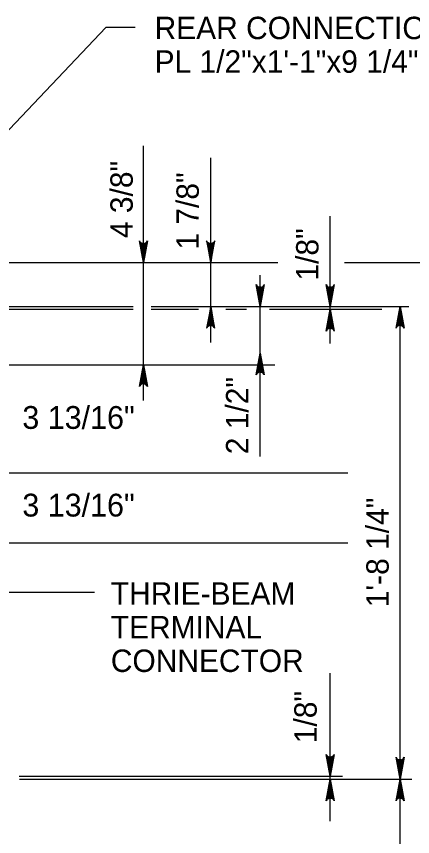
# Model space of a CAD drawing. Extents: x 632007860 to 635435983, y 295418622 to 297794622.
# Drawn here: x 634772557 to 634826522, y 297550257 to 297661820 of the extents above; entities that cross this region are included whole.
import ezdxf

# ---------------------------------------------------------------- set-up
doc = ezdxf.new("R2010")
doc.units = 0
for name, color, linetype in [('8', 7, 'Continuous'), ('S-DETL-DIMS', 7, 'Continuous'), ('S-DETL-T120', 7, 'Continuous')]:
    doc.layers.add(name, color=color, linetype=linetype)

msp = doc.modelspace()

# ---------------------------------------------------------------- linework, layer by layer
at = {"layer": '8'}
msp.add_line((634692733, 297590227), (634817688, 297590227), dxfattribs=at)
at = {"layer": 'S-DETL-DIMS'}
for p, q in [((634767957, 297642657), (634784728, 297660308)), ((634788749, 297660308), (634784728, 297660308)), ((634789858, 297609585), (634789858, 297644224)), ((634799025, 297617460), (634799025, 297642581)), ((634815294, 297617329), (634815294, 297634667)), ((634755136, 297628327), (634808166, 297628327)), ((634817236, 297628327), (634855605, 297628327)), ((634805769, 297601967), (634805769, 297626605)), ((634762382, 297622376), (634788473, 297622376)), ((634762382, 297621976), (634788473, 297621976)), ((634790929, 297622376), (634825999, 297622376)), ((634790929, 297621976), (634797344, 297621976)), ((634801091, 297621976), (634803917, 297621976)), ((634807012, 297621976), (634822342, 297621976)), ((634824819, 297523552), (634824819, 297622376)), ((634760628, 297614436), (634807775, 297614436)), ((634770038, 297599752), (634817688, 297599752)), ((634752923, 297583492), (634783193, 297583492)), ((634815294, 297552334), (634815294, 297572485)), ((634815294, 297553181), (634815294, 297571111)), ((634772922, 297558477), (634792669, 297558477)), ((634792669, 297558477), (634816980, 297558477)), ((634772965, 297558082), (634792669, 297558082)), ((634792669, 297558082), (634826409, 297558082)), ((634824819, 297523552), (634824819, 297558082))]:
    msp.add_line(p, q, dxfattribs=at)
for points in [[(634789858, 297628327), (634789303, 297631286), (634789382, 297631172), (634789461, 297631058), (634789560, 297630999), (634789659, 297630941), (634789758, 297630924), (634789858, 297630907), (634789957, 297630924), (634790056, 297630941), (634790155, 297630999), (634790255, 297631058), (634790334, 297631172), (634790413, 297631286), (634789858, 297628327), (634790334, 297631172), (634790255, 297631058), (634789858, 297628327), (634790155, 297630999), (634790056, 297630941), (634789858, 297628327), (634789957, 297630924), (634789858, 297630907), (634789858, 297628327), (634789758, 297630924), (634789659, 297630941), (634789858, 297628327), (634789560, 297630999), (634789461, 297631058), (634789858, 297628327), (634789382, 297631172)], [(634799025, 297628327), (634799579, 297631286), (634799500, 297631172), (634799421, 297631058), (634799322, 297631000), (634799223, 297630941), (634799124, 297630924), (634799025, 297630907), (634798925, 297630924), (634798826, 297630941), (634798727, 297631000), (634798628, 297631058), (634798549, 297631172), (634798470, 297631286), (634799025, 297628327), (634798549, 297631172), (634798628, 297631058), (634799025, 297628327), (634798727, 297631000), (634798826, 297630941), (634799025, 297628327), (634798925, 297630924), (634799025, 297630907), (634799025, 297628327), (634799124, 297630924), (634799223, 297630941), (634799025, 297628327), (634799322, 297631000), (634799421, 297631058), (634799025, 297628327), (634799500, 297631172)], [(634805769, 297622372), (634805214, 297625331), (634805293, 297625217), (634805372, 297625103), (634805471, 297625045), (634805571, 297624986), (634805670, 297624969), (634805769, 297624952), (634805868, 297624969), (634805968, 297624986), (634806067, 297625045), (634806166, 297625103), (634806245, 297625217), (634806324, 297625331), (634805769, 297622372), (634806245, 297625217), (634806166, 297625103), (634805769, 297622372), (634806067, 297625045), (634805968, 297624986), (634805769, 297622372), (634805868, 297624969), (634805769, 297624952), (634805769, 297622372), (634805670, 297624969), (634805571, 297624986), (634805769, 297622372), (634805471, 297625045), (634805372, 297625103), (634805769, 297622372), (634805293, 297625217)], [(634815294, 297622376), (634814739, 297625335), (634814818, 297625221), (634814897, 297625107), (634814996, 297625048), (634815096, 297624989), (634815195, 297624972), (634815294, 297624955), (634815393, 297624972), (634815493, 297624989), (634815592, 297625048), (634815691, 297625107), (634815770, 297625221), (634815849, 297625335), (634815294, 297622376), (634815770, 297625221), (634815691, 297625107), (634815294, 297622376), (634815592, 297625048), (634815493, 297624989), (634815294, 297622376), (634815393, 297624972), (634815294, 297624955), (634815294, 297622376), (634815195, 297624972), (634815096, 297624989), (634815294, 297622376), (634814996, 297625048), (634814897, 297625107), (634815294, 297622376), (634814818, 297625221)], [(634799025, 297622372), (634798470, 297619413), (634798549, 297619527), (634798628, 297619641), (634798727, 297619700), (634798826, 297619758), (634798925, 297619775), (634799025, 297619792), (634799124, 297619775), (634799223, 297619758), (634799322, 297619700), (634799421, 297619641), (634799500, 297619527), (634799579, 297619413), (634799025, 297622372), (634799500, 297619527), (634799421, 297619641), (634799025, 297622372), (634799322, 297619700), (634799223, 297619758), (634799025, 297622372), (634799124, 297619775), (634799025, 297619792), (634799025, 297622372), (634798925, 297619775), (634798826, 297619758), (634799025, 297622372), (634798727, 297619700), (634798628, 297619641), (634799025, 297622372), (634798549, 297619527)], [(634815294, 297621976), (634815849, 297619016), (634815770, 297619130), (634815691, 297619244), (634815592, 297619303), (634815493, 297619362), (634815393, 297619379), (634815294, 297619396), (634815195, 297619379), (634815096, 297619362), (634814996, 297619303), (634814897, 297619244), (634814818, 297619130), (634814739, 297619016), (634815294, 297621976), (634814818, 297619130), (634814897, 297619244), (634815294, 297621976), (634814996, 297619303), (634815096, 297619362), (634815294, 297621976), (634815195, 297619379), (634815294, 297619396), (634815294, 297621976), (634815393, 297619379), (634815493, 297619362), (634815294, 297621976), (634815592, 297619303), (634815691, 297619244), (634815294, 297621976), (634815770, 297619130)], [(634824819, 297622376), (634825374, 297619416), (634825295, 297619530), (634825216, 297619644), (634825117, 297619703), (634825018, 297619762), (634824918, 297619779), (634824819, 297619796), (634824720, 297619779), (634824621, 297619762), (634824522, 297619703), (634824422, 297619644), (634824343, 297619530), (634824264, 297619416), (634824819, 297622376), (634824343, 297619530), (634824422, 297619644), (634824819, 297622376), (634824522, 297619703), (634824621, 297619762), (634824819, 297622376), (634824720, 297619779), (634824819, 297619796), (634824819, 297622376), (634824918, 297619779), (634825018, 297619762), (634824819, 297622376), (634825117, 297619703), (634825216, 297619644), (634824819, 297622376), (634825295, 297619530)], [(634805769, 297616021), (634806324, 297613061), (634806245, 297613175), (634806166, 297613289), (634806067, 297613348), (634805968, 297613407), (634805868, 297613424), (634805769, 297613441), (634805670, 297613424), (634805571, 297613407), (634805471, 297613348), (634805372, 297613289), (634805293, 297613175), (634805214, 297613061), (634805769, 297616021), (634805293, 297613175), (634805372, 297613289), (634805769, 297616021), (634805471, 297613348), (634805571, 297613407), (634805769, 297616021), (634805670, 297613424), (634805769, 297613441), (634805769, 297616021), (634805868, 297613424), (634805968, 297613407), (634805769, 297616021), (634806067, 297613348), (634806166, 297613289), (634805769, 297616021), (634806245, 297613175)], [(634789858, 297614436), (634790413, 297611476), (634790334, 297611590), (634790255, 297611704), (634790155, 297611763), (634790056, 297611822), (634789957, 297611839), (634789858, 297611856), (634789758, 297611839), (634789659, 297611822), (634789560, 297611763), (634789461, 297611704), (634789382, 297611590), (634789303, 297611476), (634789858, 297614436), (634789382, 297611590), (634789461, 297611704), (634789858, 297614436), (634789560, 297611763), (634789659, 297611822), (634789858, 297614436), (634789758, 297611839), (634789858, 297611856), (634789858, 297614436), (634789957, 297611839), (634790056, 297611822), (634789858, 297614436), (634790155, 297611763), (634790255, 297611704), (634789858, 297614436), (634790334, 297611590)], [(634815294, 297558477), (634814739, 297561436), (634814818, 297561322), (634814897, 297561208), (634814996, 297561149), (634815096, 297561091), (634815195, 297561074), (634815294, 297561057), (634815393, 297561074), (634815493, 297561091), (634815592, 297561149), (634815691, 297561208), (634815770, 297561322), (634815849, 297561436), (634815294, 297558477), (634815770, 297561322), (634815691, 297561208), (634815294, 297558477), (634815592, 297561149), (634815493, 297561091), (634815294, 297558477), (634815393, 297561074), (634815294, 297561057), (634815294, 297558477), (634815195, 297561074), (634815096, 297561091), (634815294, 297558477), (634814996, 297561149), (634814897, 297561208), (634815294, 297558477), (634814818, 297561322)], [(634824819, 297558082), (634824264, 297561041), (634824343, 297560927), (634824422, 297560813), (634824522, 297560754), (634824621, 297560696), (634824720, 297560679), (634824819, 297560662), (634824918, 297560679), (634825018, 297560696), (634825117, 297560754), (634825216, 297560813), (634825295, 297560927), (634825374, 297561041), (634824819, 297558082), (634825295, 297560927), (634825216, 297560813), (634824819, 297558082), (634825117, 297560754), (634825018, 297560696), (634824819, 297558082), (634824918, 297560679), (634824819, 297560662), (634824819, 297558082), (634824720, 297560679), (634824621, 297560696), (634824819, 297558082), (634824522, 297560754), (634824422, 297560813), (634824819, 297558082), (634824343, 297560927)], [(634815294, 297558082), (634815849, 297555123), (634815770, 297555237), (634815691, 297555351), (634815592, 297555409), (634815493, 297555468), (634815393, 297555485), (634815294, 297555502), (634815195, 297555485), (634815096, 297555468), (634814996, 297555409), (634814897, 297555351), (634814818, 297555237), (634814739, 297555123), (634815294, 297558082), (634814818, 297555237), (634814897, 297555351), (634815294, 297558082), (634814996, 297555409), (634815096, 297555468), (634815294, 297558082), (634815195, 297555485), (634815294, 297555502), (634815294, 297558082), (634815393, 297555485), (634815493, 297555468), (634815294, 297558082), (634815592, 297555409), (634815691, 297555351), (634815294, 297558082), (634815770, 297555237)], [(634824819, 297558082), (634825374, 297555123), (634825295, 297555237), (634825216, 297555351), (634825117, 297555409), (634825018, 297555468), (634824918, 297555485), (634824819, 297555502), (634824720, 297555485), (634824621, 297555468), (634824522, 297555409), (634824422, 297555351), (634824343, 297555237), (634824264, 297555123), (634824819, 297558082), (634824343, 297555237), (634824422, 297555351), (634824819, 297558082), (634824522, 297555409), (634824621, 297555468), (634824819, 297558082), (634824720, 297555485), (634824819, 297555502), (634824819, 297558082), (634824918, 297555485), (634825018, 297555468), (634824819, 297558082), (634825117, 297555409), (634825216, 297555351), (634824819, 297558082), (634825295, 297555237)]]:
    msp.add_lwpolyline(points, dxfattribs=at)

# ---------------------------------------------------------------- texts
at = {"layer": 'S-DETL-T120'}
for s, height, p in [('REAR CONNECTION PLATE', 3048.01, (634791385, 297658726)), ('PL 1/2"x1\'-1"x9 1/4"', 3048.01, (634791385, 297654154)), ('3 13/16"', 3102.3, (634773367, 297605714)), ('3 13/16"', 3102.3, (634773367, 297593792)), ('THRIE-BEAM', 3048, (634785420, 297581796)), ('TERMINAL', 3048, (634785420, 297577224)), ('CONNECTOR', 3048, (634785420, 297572652))]:
    msp.add_text(s, height=height, dxfattribs=at).set_placement(p)
for s, p in [('4 3/8"', (634788405, 297631660)), ('1 7/8"', (634797404, 297630090)), ('1/8"', (634813700, 297625886)), ('2 1/2"', (634804150, 297602265)), ('1\'-8 1/4"', (634823263, 297581450)), ('1/8"', (634813459, 297562958))]:
    msp.add_text(s, height=3048, rotation=90, dxfattribs=at).set_placement(p)

doc.saveas('drawing.dxf')
